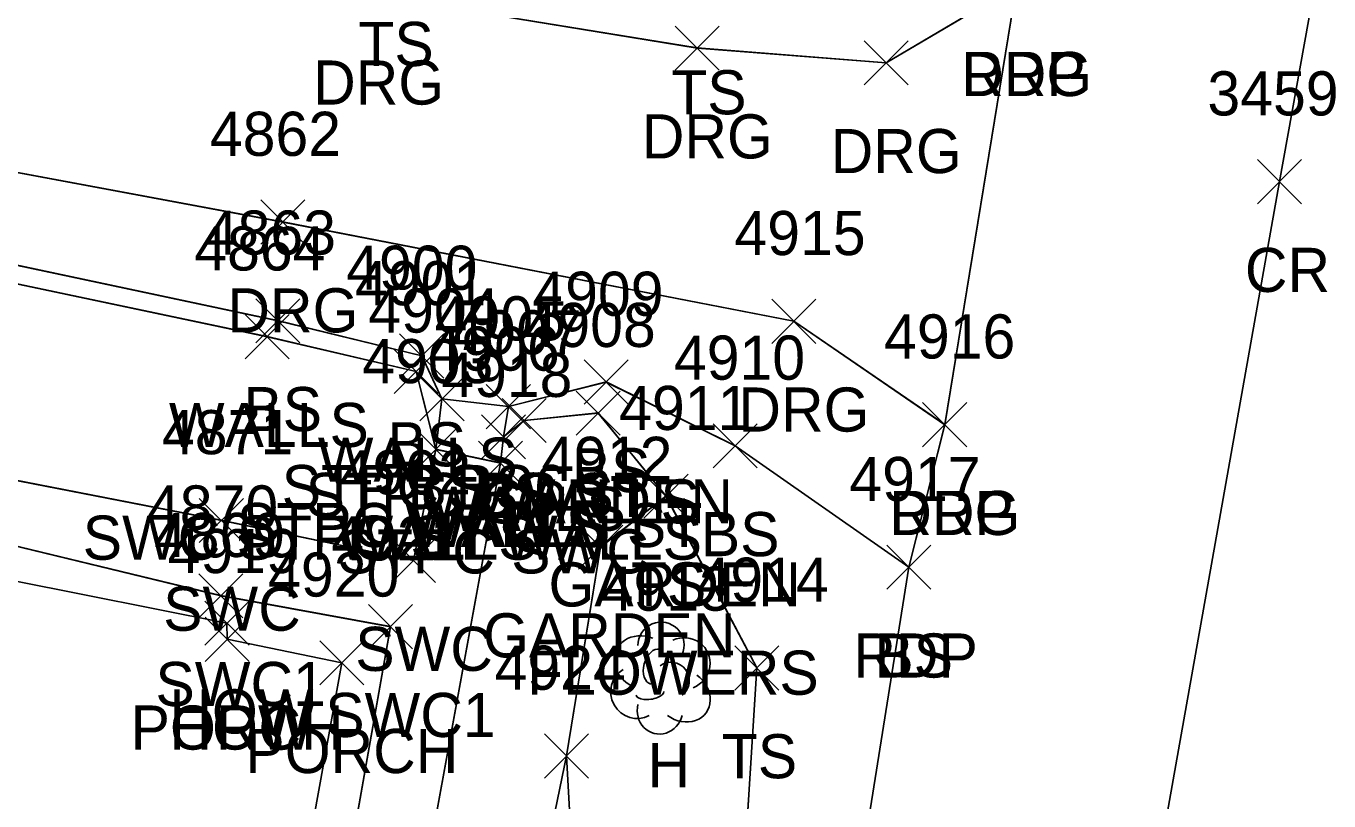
# Model space of a CAD drawing. Extents: x 1554668 to 1563881, y 831386 to 834374.
# Drawn here: x 1562344.7 to 1562403.8, y 833487.1 to 833522.2 of the extents above; entities that cross this region are included whole.
import ezdxf

# ---------------------------------------------------------------- set-up
doc = ezdxf.new("R2010")
doc.units = 0
for name, color, linetype in [('L_A', 7, 'Continuous'), ('L_C', 7, 'Continuous'), ('L_I', 7, 'Continuous'), ('L_TIC', 7, 'Continuous'), ('LAPB', 7, 'Continuous'), ('LBC', 7, 'Continuous'), ('LBF', 7, 'Continuous'), ('LELB', 7, 'Continuous'), ('LTD', 7, 'Continuous'), ('LWS', 7, 'Continuous'), ('P_A', 7, 'Continuous'), ('P_I', 7, 'Continuous'), ('P_TIC', 7, 'Continuous'), ('PET', 7, 'Continuous'), ('PRC', 7, 'Continuous'), ('R_A', 7, 'Continuous'), ('R_I', 7, 'Continuous'), ('R_TIC', 7, 'Continuous'), ('RDG', 7, 'Continuous'), ('RSW', 7, 'Continuous')]:
    doc.layers.add(name, color=color, linetype=linetype)

msp = doc.modelspace()

# ---------------------------------------------------------------- linework, layer by layer
at = {"layer": 'L_TIC'}
for points in [[(1562355.095, 833507.835), (1562357.095, 833509.835)], [(1562357.095, 833507.835), (1562355.095, 833509.835)], [(1562354.617, 833507.117), (1562356.617, 833509.117)], [(1562356.617, 833507.117), (1562354.617, 833509.117)], [(1562361.624, 833506.241), (1562363.624, 833508.241)], [(1562363.624, 833506.241), (1562361.624, 833508.241)], [(1562361.368, 833505.542), (1562363.368, 833507.542)], [(1562363.368, 833505.542), (1562361.368, 833507.542)], [(1562369.988, 833505.062), (1562371.988, 833507.062)], [(1562371.988, 833505.062), (1562369.988, 833507.062)], [(1562362.542, 833504.301), (1562364.542, 833506.301)], [(1562364.542, 833504.301), (1562362.542, 833506.301)], [(1562362.542, 833504.301), (1562364.542, 833506.301)], [(1562364.542, 833504.301), (1562362.542, 833506.301)], [(1562365.554, 833503.947), (1562367.554, 833505.947)], [(1562367.554, 833503.947), (1562365.554, 833505.947)], [(1562365.554, 833503.947), (1562367.554, 833505.947)], [(1562367.554, 833503.947), (1562365.554, 833505.947)], [(1562369.627, 833503.649), (1562371.627, 833505.649)], [(1562371.627, 833503.649), (1562369.627, 833505.649)], [(1562369.627, 833503.649), (1562371.627, 833505.649)], [(1562371.627, 833503.649), (1562369.627, 833505.649)], [(1562366.271, 833503.315), (1562368.271, 833505.315)], [(1562368.271, 833503.315), (1562366.271, 833505.315)], [(1562365.329, 833502.578), (1562367.329, 833504.578)], [(1562367.329, 833502.578), (1562365.329, 833504.578)], [(1562365.329, 833502.578), (1562367.329, 833504.578)], [(1562367.329, 833502.578), (1562365.329, 833504.578)], [(1562362.267, 833502.008), (1562364.267, 833504.008)], [(1562364.267, 833502.008), (1562362.267, 833504.008)], [(1562362.267, 833502.008), (1562364.267, 833504.008)], [(1562364.267, 833502.008), (1562362.267, 833504.008)], [(1562375.84, 833502.168), (1562377.84, 833504.168)], [(1562377.84, 833502.168), (1562375.84, 833504.168)], [(1562365.2, 833501.385), (1562367.2, 833503.385)], [(1562367.2, 833501.385), (1562365.2, 833503.385)], [(1562372.703, 833499.888), (1562374.703, 833501.888)], [(1562374.703, 833499.888), (1562372.703, 833501.888)], [(1562372.703, 833499.888), (1562374.703, 833501.888)], [(1562374.703, 833499.888), (1562372.703, 833501.888)], [(1562369.738, 833497.58), (1562371.738, 833499.58)], [(1562371.738, 833497.58), (1562369.738, 833499.58)], [(1562383.71, 833496.666), (1562385.71, 833498.666)], [(1562385.71, 833496.666), (1562383.71, 833498.666)], [(1562352.793, 833494.129), (1562354.793, 833496.129)], [(1562354.793, 833494.129), (1562352.793, 833496.129)], [(1562352.802, 833493.4), (1562354.802, 833495.4)], [(1562354.802, 833493.4), (1562352.802, 833495.4)], [(1562352.802, 833493.4), (1562354.802, 833495.4)], [(1562354.802, 833493.4), (1562352.802, 833495.4)], [(1562358.005, 833492.337), (1562360.005, 833494.337)], [(1562360.005, 833492.337), (1562358.005, 833494.337)], [(1562376.824, 833492.102), (1562378.824, 833494.102)], [(1562378.824, 833492.102), (1562376.824, 833494.102)], [(1562368.188, 833488.113), (1562370.188, 833490.113)], [(1562370.188, 833488.113), (1562368.188, 833490.113)], [(1562368.188, 833488.113), (1562370.188, 833490.113)], [(1562370.188, 833488.113), (1562368.188, 833490.113)]]:
    msp.add_lwpolyline(points, dxfattribs=at)
at = {"layer": 'LAPB'}
for points in [[(1562370.627, 833504.649), (1562373.703, 833500.888), (1562370.738, 833498.58), (1562369.188, 833489.113), (1562366.072, 833474.008), (1562361.183, 833474.932)], [(1562370.627, 833504.658), (1562373.702, 833500.888), (1562370.738, 833498.584), (1562369.188, 833489.118), (1562366.073, 833474.009), (1562361.185, 833474.934)], [(1562370.627, 833504.658), (1562373.702, 833500.888), (1562370.738, 833498.584), (1562369.188, 833489.118), (1562366.073, 833474.009), (1562361.185, 833474.934)], [(1562370.627, 833504.658), (1562373.702, 833500.888), (1562370.738, 833498.584), (1562369.188, 833489.118), (1562366.073, 833474.009), (1562361.185, 833474.934)]]:
    msp.add_lwpolyline(points, dxfattribs=at)
at = {"layer": 'LBC'}
for points in [[(1562334.327, 833499.005), (1562353.79, 833495.139), (1562353.804, 833494.4)], [(1562334.327, 833499.005), (1562353.79, 833495.139), (1562353.804, 833494.4)], [(1562334.327, 833499.005), (1562353.79, 833495.139), (1562353.804, 833494.4)], [(1562334.328, 833498.999), (1562353.793, 833495.129), (1562353.802, 833494.4)]]:
    msp.add_lwpolyline(points, dxfattribs=at)
at = {"layer": 'LBF'}
for points in [[(1562363.267, 833503.014), (1562363.542, 833505.304), (1562366.554, 833504.949), (1562366.329, 833503.578), (1562366.2, 833502.392)], [(1562363.267, 833503.014), (1562363.542, 833505.304), (1562366.554, 833504.949), (1562366.329, 833503.578), (1562366.2, 833502.392)], [(1562363.267, 833503.014), (1562363.542, 833505.304), (1562366.554, 833504.949), (1562366.329, 833503.578), (1562366.2, 833502.392)], [(1562363.267, 833503.008), (1562363.542, 833505.301), (1562366.554, 833504.947), (1562366.329, 833503.578), (1562366.2, 833502.385)], [(1562353.802, 833494.4), (1562359.005, 833493.337), (1562355.873, 833476.014), (1562355.122, 833472.377), (1562354.754, 833470.546), (1562349.272, 833471.286)], [(1562353.804, 833494.4), (1562359.005, 833493.34), (1562355.873, 833476.019), (1562355.126, 833472.38), (1562354.758, 833470.549), (1562349.275, 833471.29)], [(1562353.804, 833494.4), (1562359.005, 833493.34), (1562355.873, 833476.019), (1562355.126, 833472.38), (1562354.758, 833470.549), (1562349.275, 833471.29)], [(1562353.804, 833494.4), (1562359.005, 833493.34), (1562355.873, 833476.019), (1562355.126, 833472.38), (1562354.758, 833470.549), (1562349.275, 833471.29)]]:
    msp.add_lwpolyline(points, dxfattribs=at)
at = {"layer": 'LELB'}
for points in [[(1562317.568, 833513.482), (1562331.758, 833514.016), (1562356.09, 833508.847), (1562362.625, 833507.241), (1562363.542, 833505.304)], [(1562317.568, 833513.482), (1562331.758, 833514.016), (1562356.09, 833508.847), (1562362.625, 833507.241), (1562363.542, 833505.304)], [(1562317.568, 833513.482), (1562331.758, 833514.016), (1562356.09, 833508.847), (1562362.625, 833507.241), (1562363.542, 833505.304)], [(1562317.57, 833513.474), (1562331.76, 833514.004), (1562356.095, 833508.835), (1562362.624, 833507.241), (1562363.542, 833505.301)], [(1562366.554, 833504.949), (1562370.987, 833506.065), (1562376.84, 833503.174), (1562384.709, 833497.669)], [(1562366.554, 833504.949), (1562370.987, 833506.065), (1562376.84, 833503.174), (1562384.709, 833497.669)], [(1562366.554, 833504.949), (1562370.987, 833506.065), (1562376.84, 833503.174), (1562384.709, 833497.669)], [(1562366.554, 833504.947), (1562370.988, 833506.062), (1562376.84, 833503.168), (1562384.71, 833497.666)], [(1562373.702, 833500.888), (1562377.823, 833493.104), (1562376.397, 833470.607), (1562367.725, 833438.153), (1562359.756, 833395.817), (1562352.024, 833346.599), (1562350.706, 833342.454), (1562348.26, 833341.044)], [(1562373.702, 833500.888), (1562377.823, 833493.104), (1562376.397, 833470.607), (1562367.725, 833438.153), (1562359.756, 833395.817), (1562352.024, 833346.599), (1562350.706, 833342.454), (1562348.26, 833341.044)], [(1562373.702, 833500.888), (1562377.823, 833493.104), (1562376.397, 833470.607), (1562367.725, 833438.153), (1562359.756, 833395.817), (1562352.024, 833346.599), (1562350.706, 833342.454), (1562348.26, 833341.044)], [(1562373.703, 833500.888), (1562377.824, 833493.102), (1562376.394, 833470.6), (1562367.725, 833438.151), (1562359.756, 833395.813), (1562352.024, 833346.597), (1562350.706, 833342.453), (1562348.261, 833341.039)], [(1562369.188, 833489.118), (1562370.147, 833471.922), (1562362.985, 833444.532), (1562350.28, 833403.994), (1562336.108, 833371.544), (1562330.554, 833346.109)], [(1562369.188, 833489.118), (1562370.147, 833471.922), (1562362.985, 833444.532), (1562350.28, 833403.994), (1562336.108, 833371.544), (1562330.554, 833346.109)], [(1562369.188, 833489.118), (1562370.147, 833471.922), (1562362.985, 833444.532), (1562350.28, 833403.994), (1562336.108, 833371.544), (1562330.554, 833346.109)], [(1562369.188, 833489.113), (1562370.147, 833471.92), (1562362.985, 833444.528), (1562350.28, 833403.992), (1562336.109, 833371.542), (1562330.556, 833346.107)]]:
    msp.add_lwpolyline(points, dxfattribs=at)
at = {"layer": 'LTD'}
msp.add_line((1562373.432, 833492.696), (1562373.432, 833492.696), dxfattribs=at)
msp.add_line((1562373.432, 833492.696), (1562373.432, 833492.696), dxfattribs=at)
msp.add_arc((1562373.479, 833494.13), 1.047, 335.52715, 180.95627, dxfattribs=at)
for centre, major_axis, ratio, start_param, end_param in [((1562372.64, 833493.363), (1.21, -0.512), 0.895232, 1.570796, 4.712389), ((1562374.473, 833493.28), (-1.141, -0.483), 0.949671, 1.570796, 4.712389), ((1562373.224, 833493.154), (-0.208, -0.792), 0.645439, 3.141593, 6.283185), ((1562373.932, 833492.53), (-0.5, 0.667), 0.989748, 3.141593, 6.283185), ((1562372.349, 833491.988), (0.584, -1.042), 0.959034, 3.141593, 6.283185), ((1562374.432, 833491.863), (-1.09, 0.792), 0.841452, 1.570796, 4.712389), ((1562372.974, 833491.946), (-0.625, -0.083), 0.423636, 0, 3.141593), ((1562373.432, 833491.196), (0.265, 1.061), 0.942809, 1.570796, 4.712389)]:
    msp.add_ellipse(centre, major_axis=major_axis, ratio=ratio, start_param=start_param, end_param=end_param, dxfattribs=at)
at = {"layer": 'LWS'}
for points in [[(1562317.394, 833511.158), (1562318.592, 833512.546), (1562331.283, 833513.25), (1562355.613, 833508.127), (1562362.369, 833506.543), (1562363.267, 833503.014)], [(1562317.394, 833511.158), (1562318.592, 833512.546), (1562331.283, 833513.25), (1562355.613, 833508.127), (1562362.369, 833506.543), (1562363.267, 833503.014)], [(1562317.394, 833511.158), (1562318.592, 833512.546), (1562331.283, 833513.25), (1562355.613, 833508.127), (1562362.369, 833506.543), (1562363.267, 833503.014)], [(1562317.396, 833511.146), (1562318.594, 833512.539), (1562331.284, 833513.246), (1562355.617, 833508.117), (1562362.368, 833506.542), (1562363.267, 833503.008)], [(1562366.329, 833503.578), (1562367.271, 833504.32), (1562370.627, 833504.658)], [(1562366.329, 833503.578), (1562367.271, 833504.32), (1562370.627, 833504.658)], [(1562366.329, 833503.578), (1562367.271, 833504.32), (1562370.627, 833504.658)], [(1562366.329, 833503.578), (1562367.271, 833504.315), (1562370.627, 833504.649)]]:
    msp.add_lwpolyline(points, dxfattribs=at)
at = {"layer": 'P_TIC'}
for points in [[(1562400.522, 833514.144), (1562402.522, 833516.144)], [(1562402.522, 833514.144), (1562400.522, 833516.144)], [(1562385.34, 833503.127), (1562387.34, 833505.127)], [(1562387.34, 833503.127), (1562385.34, 833505.127)], [(1562383.71, 833496.666), (1562385.71, 833498.666)], [(1562385.71, 833496.666), (1562383.71, 833498.666)]]:
    msp.add_lwpolyline(points, dxfattribs=at)
at = {"layer": 'PET'}
for points in [[(1562446.514, 833813.563), (1562435.7, 833762.854), (1562429.669, 833734.264), (1562422.437, 833699.227), (1562413.341, 833652.592), (1562406.134, 833614.879), (1562402.03, 833593.791), (1562399.545, 833580.082), (1562389.601, 833524.029), (1562386.342, 833504.136), (1562384.709, 833497.669), (1562380.24, 833469.601), (1562374.637, 833437.636), (1562367.889, 833393.469), (1562360.289, 833352.08)], [(1562446.514, 833813.563), (1562435.7, 833762.854), (1562429.669, 833734.264), (1562422.437, 833699.227), (1562413.341, 833652.592), (1562406.134, 833614.879), (1562402.03, 833593.791), (1562399.545, 833580.082), (1562389.601, 833524.029), (1562386.342, 833504.136), (1562384.709, 833497.669), (1562380.24, 833469.601), (1562374.637, 833437.636), (1562367.889, 833393.469), (1562360.289, 833352.08)], [(1562446.514, 833813.563), (1562435.7, 833762.854), (1562429.669, 833734.264), (1562422.437, 833699.227), (1562413.341, 833652.592), (1562406.134, 833614.879), (1562402.03, 833593.791), (1562399.545, 833580.082), (1562389.601, 833524.029), (1562386.342, 833504.136), (1562384.709, 833497.669), (1562380.24, 833469.601), (1562374.637, 833437.636), (1562367.889, 833393.469), (1562360.289, 833352.08)], [(1562446.513, 833813.556), (1562435.697, 833762.843), (1562429.671, 833734.255), (1562422.435, 833699.223), (1562413.341, 833652.586), (1562406.134, 833614.874), (1562402.03, 833593.785), (1562399.545, 833580.078), (1562389.599, 833524.021), (1562386.34, 833504.127), (1562384.71, 833497.666), (1562380.238, 833469.596), (1562374.637, 833437.628), (1562367.889, 833393.463), (1562360.289, 833352.078)]]:
    msp.add_lwpolyline(points, dxfattribs=at)
at = {"layer": 'PRC'}
for points in [[(1562374.328, 833358.788), (1562379.819, 833391.645), (1562386.805, 833432.043), (1562394.132, 833473.552), (1562401.52, 833515.146), (1562408.626, 833554.57), (1562418.317, 833607.158), (1562425.122, 833644.153), (1562437.129, 833703.517), (1562446.816, 833750.468), (1562457.117, 833798.654), (1562467.75, 833845.524), (1562476.843, 833883.646), (1562492.325, 833945.243), (1562502.519, 833985.558), (1562516.732, 834038.229), (1562535.447, 834096.625), (1562549.682, 834139.255), (1562553.417, 834150.261)], [(1562374.328, 833358.788), (1562379.819, 833391.645), (1562386.805, 833432.043), (1562394.132, 833473.552), (1562401.52, 833515.146), (1562408.626, 833554.57), (1562418.317, 833607.158), (1562425.122, 833644.153), (1562437.129, 833703.517), (1562446.816, 833750.468), (1562457.117, 833798.654), (1562467.75, 833845.524), (1562476.843, 833883.646), (1562492.325, 833945.243), (1562502.519, 833985.558), (1562516.732, 834038.229), (1562535.447, 834096.625), (1562549.682, 834139.255), (1562553.417, 834150.261)], [(1562374.328, 833358.788), (1562379.819, 833391.645), (1562386.805, 833432.043), (1562394.132, 833473.552), (1562401.52, 833515.146), (1562408.626, 833554.57), (1562418.317, 833607.158), (1562425.122, 833644.153), (1562437.129, 833703.517), (1562446.816, 833750.468), (1562457.117, 833798.654), (1562467.75, 833845.524), (1562476.843, 833883.646), (1562492.325, 833945.243), (1562502.519, 833985.558), (1562516.732, 834038.229), (1562535.447, 834096.625), (1562549.682, 834139.255), (1562553.417, 834150.261)], [(1562374.328, 833358.78), (1562379.82, 833391.635), (1562386.804, 833432.041), (1562394.133, 833473.548), (1562401.522, 833515.144), (1562408.625, 833554.563), (1562418.32, 833607.155), (1562425.125, 833644.147), (1562437.128, 833703.511), (1562446.815, 833750.458), (1562457.117, 833798.648), (1562467.753, 833845.523), (1562476.843, 833883.643), (1562492.321, 833945.235), (1562502.515, 833985.553), (1562516.728, 834038.221), (1562535.444, 834096.612), (1562549.678, 834139.252), (1562553.413, 834150.251)]]:
    msp.add_lwpolyline(points, dxfattribs=at)
at = {"layer": 'R_TIC'}
for points in [[(1562374.117, 833520.194), (1562376.117, 833522.194)], [(1562376.117, 833520.194), (1562374.117, 833522.194)], [(1562382.682, 833519.529), (1562384.682, 833521.529)], [(1562384.682, 833519.529), (1562382.682, 833521.529)], [(1562355.324, 833512.312), (1562357.324, 833514.312)], [(1562357.324, 833512.312), (1562355.324, 833514.312)], [(1562378.498, 833507.814), (1562380.498, 833509.814)], [(1562380.498, 833507.814), (1562378.498, 833509.814)], [(1562385.34, 833503.127), (1562387.34, 833505.127)], [(1562387.34, 833503.127), (1562385.34, 833505.127)], [(1562362.267, 833502.008), (1562364.267, 833504.008)], [(1562364.267, 833502.008), (1562362.267, 833504.008)], [(1562365.2, 833501.385), (1562367.2, 833503.385)], [(1562367.2, 833501.385), (1562365.2, 833503.385)], [(1562352.538, 833498.789), (1562354.538, 833500.789)], [(1562354.538, 833498.789), (1562352.538, 833500.789)], [(1562361.248, 833496.968), (1562363.248, 833498.968)], [(1562363.248, 833496.968), (1562361.248, 833498.968)], [(1562352.51, 833495.375), (1562354.51, 833497.375)], [(1562354.51, 833495.375), (1562352.51, 833497.375)], [(1562360.212, 833493.972), (1562362.212, 833495.972)], [(1562362.212, 833493.972), (1562360.212, 833495.972)]]:
    msp.add_lwpolyline(points, dxfattribs=at)
at = {"layer": 'RDG'}
for points in [[(1562274.577, 833502.073), (1562255.182, 833504.039), (1562234.098, 833511.489), (1562241.524, 833539.849), (1562263.686, 833537.823), (1562297.647, 833532.805), (1562315.569, 833529.11), (1562335.217, 833527.716), (1562360.207, 833523.644), (1562375.117, 833521.203), (1562383.682, 833520.536), (1562389.601, 833524.029)], [(1562274.577, 833502.073), (1562255.182, 833504.039), (1562234.098, 833511.489), (1562241.524, 833539.849), (1562263.686, 833537.823), (1562297.647, 833532.805), (1562315.569, 833529.11), (1562335.217, 833527.716), (1562360.207, 833523.644), (1562375.117, 833521.203), (1562383.682, 833520.536), (1562389.601, 833524.029)], [(1562274.577, 833502.073), (1562255.182, 833504.039), (1562234.098, 833511.489), (1562241.524, 833539.849), (1562263.686, 833537.823), (1562297.647, 833532.805), (1562315.569, 833529.11), (1562335.217, 833527.716), (1562360.207, 833523.644), (1562375.117, 833521.203), (1562383.682, 833520.536), (1562389.601, 833524.029)], [(1562274.585, 833502.067), (1562255.185, 833504.033), (1562234.103, 833511.484), (1562241.528, 833539.842), (1562263.691, 833537.817), (1562297.647, 833532.797), (1562315.57, 833529.097), (1562335.22, 833527.706), (1562360.21, 833523.636), (1562375.117, 833521.194), (1562383.682, 833520.529), (1562389.599, 833524.021)], [(1562276.358, 833510.668), (1562272.332, 833511.557), (1562274.678, 833520.494), (1562284.49, 833522.676), (1562297.249, 833521.073), (1562316.262, 833519.614), (1562332.594, 833517.738), (1562356.324, 833513.317), (1562379.497, 833508.815), (1562386.342, 833504.136)], [(1562276.358, 833510.668), (1562272.332, 833511.557), (1562274.678, 833520.494), (1562284.49, 833522.676), (1562297.249, 833521.073), (1562316.262, 833519.614), (1562332.594, 833517.738), (1562356.324, 833513.317), (1562379.497, 833508.815), (1562386.342, 833504.136)], [(1562276.358, 833510.668), (1562272.332, 833511.557), (1562274.678, 833520.494), (1562284.49, 833522.676), (1562297.249, 833521.073), (1562316.262, 833519.614), (1562332.594, 833517.738), (1562356.324, 833513.317), (1562379.497, 833508.815), (1562386.342, 833504.136)], [(1562276.361, 833510.661), (1562272.341, 833511.552), (1562274.681, 833520.488), (1562284.49, 833522.668), (1562297.252, 833521.068), (1562316.264, 833519.607), (1562332.597, 833517.726), (1562356.324, 833513.312), (1562379.498, 833508.814), (1562386.34, 833504.127)]]:
    msp.add_lwpolyline(points, dxfattribs=at)
at = {"layer": 'RSW'}
for points in [[(1562335.206, 833503.363), (1562353.534, 833499.801), (1562362.249, 833497.969), (1562363.267, 833503.014), (1562366.2, 833502.392), (1562361.185, 833474.934), (1562360.45, 833471.494), (1562355.126, 833472.38)], [(1562335.206, 833503.363), (1562353.534, 833499.801), (1562362.249, 833497.969), (1562363.267, 833503.014), (1562366.2, 833502.392), (1562361.185, 833474.934), (1562360.45, 833471.494), (1562355.126, 833472.38)], [(1562335.206, 833503.363), (1562353.534, 833499.801), (1562362.249, 833497.969), (1562363.267, 833503.014), (1562366.2, 833502.392), (1562361.185, 833474.934), (1562360.45, 833471.494), (1562355.126, 833472.38)], [(1562335.208, 833503.354), (1562353.538, 833499.789), (1562362.248, 833497.968), (1562363.267, 833503.008), (1562366.2, 833502.385), (1562361.183, 833474.932), (1562360.45, 833471.49), (1562355.122, 833472.377)], [(1562334.915, 833500.878), (1562353.51, 833496.38), (1562361.211, 833494.979), (1562357.755, 833475.489), (1562355.873, 833476.019)], [(1562334.915, 833500.878), (1562353.51, 833496.38), (1562361.211, 833494.979), (1562357.755, 833475.489), (1562355.873, 833476.019)], [(1562334.915, 833500.878), (1562353.51, 833496.38), (1562361.211, 833494.979), (1562357.755, 833475.489), (1562355.873, 833476.019)], [(1562334.916, 833500.873), (1562353.51, 833496.375), (1562361.212, 833494.972), (1562357.758, 833475.482), (1562355.873, 833476.014)]]:
    msp.add_lwpolyline(points, dxfattribs=at)

# ---------------------------------------------------------------- texts
at = {"layer": 'L_A'}
for s, p in [('TS', (1562359.751, 833520.386)), ('TS', (1562373.938, 833518.195)), ('TS', (1562373.938, 833518.195)), ('BS', (1562354.536, 833503.835)), ('WALLS', (1562351.16, 833503.117)), ('BS', (1562361.065, 833502.241)), ('WALLS', (1562357.912, 833501.542)), ('BS', (1562369.428, 833501.062)), ('STPC BS6', (1562356.274, 833500.301)), ('STPC BS ST', (1562357.365, 833499.947)), ('BS', (1562361.983, 833500.301)), ('BS', (1562364.994, 833499.947)), ('GARDEN', (1562365.296, 833499.649)), ('WALLS', (1562366.17, 833499.649)), ('WALLS', (1562362.814, 833499.315)), ('STPC WALLS ST', (1562354.242, 833498.578)), ('WALLS', (1562361.872, 833498.578)), ('BS', (1562375.281, 833498.168)), ('SWC STPC ST WALLS', (1562347.251, 833498.008)), ('WALLS', (1562358.81, 833498.008)), ('STPC SWC', (1562358.807, 833497.385)), ('GARDEN', (1562368.372, 833495.888)), ('TS', (1562372.112, 833495.888)), ('GARDEN', (1562365.407, 833493.58)), ('BS', (1562383.151, 833492.666)), ('HOW', (1562351.179, 833490.129)), ('PORCH', (1562349.424, 833489.4)), ('HOW', (1562351.188, 833489.4)), ('PORCH', (1562354.627, 833488.337)), ('H', (1562372.865, 833487.696)), ('TS', (1562376.233, 833488.102))]:
    msp.add_text(s, height=2, dxfattribs=at).set_placement(p)
at = {"layer": 'L_C'}
msp.add_text('FLOWERS', height=2, dxfattribs=at).set_placement((1562367.404, 833491.888))
at = {"layer": 'L_I'}
for s, p in [('4863', (1562352.788, 833511.835)), ('4864', (1562352.31, 833511.117)), ('4900', (1562359.199, 833510.241)), ('4901', (1562359.597, 833509.542)), ('4909', (1562367.641, 833509.062)), ('4904', (1562360.203, 833508.301)), ('4904', (1562360.203, 833508.301)), ('4905', (1562363.215, 833507.947)), ('4905', (1562363.215, 833507.947)), ('4908', (1562367.288, 833507.649)), ('4908', (1562367.288, 833507.649)), ('4907', (1562363.933, 833507.315)), ('4906', (1562362.935, 833506.578)), ('4906', (1562362.935, 833506.578)), ('4903', (1562359.928, 833506.008)), ('4903', (1562359.928, 833506.008)), ('4910', (1562374.06, 833506.168)), ('4918', (1562363.507, 833505.385)), ('4911', (1562371.577, 833503.888)), ('4911', (1562371.577, 833503.888)), ('4912', (1562368.045, 833501.58)), ('4917', (1562382.017, 833500.666)), ('4869', (1562350.478, 833498.129)), ('4919', (1562351.101, 833497.4)), ('4919', (1562351.101, 833497.4)), ('4920', (1562355.658, 833496.337)), ('4914', (1562375.131, 833496.102)), ('4913', (1562370.739, 833495.696)), ('4924', (1562365.928, 833492.113)), ('4924', (1562365.928, 833492.113))]:
    msp.add_text(s, height=2, dxfattribs=at).set_placement(p)
at = {"layer": 'P_A'}
for s, p in [('RDP', (1562387.088, 833519.021)), ('CR', (1562399.955, 833510.144)), ('RDP', (1562383.828, 833499.127)), ('RDP', (1562382.198, 833492.666))]:
    msp.add_text(s, height=2, dxfattribs=at).set_placement(p)
at = {"layer": 'P_I'}
for s, p in [('3459', (1562398.254, 833518.144)), ('4916', (1562383.592, 833507.127)), ('4917', (1562382.017, 833500.666))]:
    msp.add_text(s, height=2, dxfattribs=at).set_placement(p)
at = {"layer": 'R_A'}
for s, p in [('DRG', (1562387.088, 833519.021)), ('DRG', (1562357.699, 833518.636)), ('DRG', (1562372.605, 833516.194)), ('DRG', (1562381.17, 833515.529)), ('DRG', (1562353.812, 833508.312)), ('DRG', (1562376.986, 833503.814)), ('DRG', (1562383.828, 833499.127)), ('SWC STPC ST WALLS', (1562347.251, 833498.008)), ('STPC SWC', (1562358.807, 833497.385)), ('SWC', (1562350.9, 833494.789)), ('SWC', (1562359.61, 833492.968)), ('SWC1', (1562350.55, 833491.375)), ('SWC1', (1562358.251, 833489.972))]:
    msp.add_text(s, height=2, dxfattribs=at).set_placement(p)
at = {"layer": 'R_I'}
for s, p in [('4862', (1562353.017, 833516.312)), ('4915', (1562376.805, 833511.814)), ('4916', (1562383.592, 833507.127)), ('4903', (1562359.928, 833506.008)), ('4918', (1562363.507, 833505.385)), ('4871', (1562350.845, 833502.789)), ('4902', (1562358.909, 833500.968)), ('4870', (1562350.164, 833499.375)), ('4921', (1562358.519, 833497.972))]:
    msp.add_text(s, height=2, dxfattribs=at).set_placement(p)

doc.saveas('drawing.dxf')
